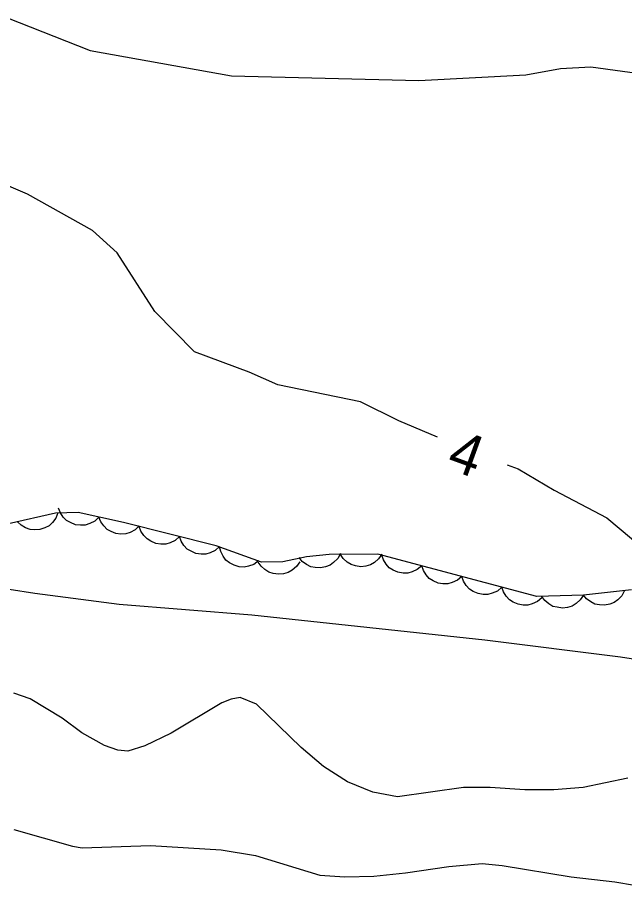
# Model space of a CAD drawing. Extents: x 336540 to 340074, y 5572036 to 5573747.
# Drawn here: x 336745.5 to 336789.5, y 5572366.7 to 5572429.8 of the extents above; entities that cross this region are included whole.
import ezdxf

# ---------------------------------------------------------------- set-up
doc = ezdxf.new("R2010")
doc.units = 0
for name, color, linetype in [('Niveau 1', 7, 'Continuous'), ('Niveau 2', 7, 'Continuous'), ('Niveau 22', 7, 'Continuous'), ('Niveau 44', 7, 'Continuous')]:
    doc.layers.add(name, color=color, linetype=linetype)

msp = doc.modelspace()

# ---------------------------------------------------------------- linework, layer by layer
at = {"layer": 'Niveau 1'}
msp.add_lwpolyline([(336744.75, 5572429.83), (336750.81, 5572427.43), (336761.05, 5572425.59), (336774.6, 5572425.27), (336782.35, 5572425.67), (336784.88, 5572426.12), (336787.06, 5572426.24), (336791.66, 5572425.63)], dxfattribs=at)
at = {"layer": 'Niveau 2'}
for points in [[(336775.96, 5572399.42), (336773.16, 5572400.62), (336770.39, 5572401.99), (336764.4, 5572403.21), (336762.32, 5572404.14), (336758.35, 5572405.62), (336755.49, 5572408.53), (336752.75, 5572412.77), (336750.96, 5572414.39), (336746.25, 5572417.02), (336739.86, 5572419.75)], [(336781.02, 5572397.43), (336781.8, 5572397.15), (336784.41, 5572395.6), (336788.24, 5572393.59), (336790.9, 5572391.35)], [(336789.75, 5572374.74), (336786.52, 5572374.05), (336784.38, 5572373.89), (336782.29, 5572373.9), (336779.77, 5572374.06), (336777.84, 5572374.05), (336773.06, 5572373.39), (336771.28, 5572373.73), (336769.45, 5572374.47), (336767.71, 5572375.57), (336766.08, 5572376.96), (336762.85, 5572380.1), (336761.66, 5572380.58), (336761.01, 5572380.46), (336760.34, 5572380.18), (336756.67, 5572378), (336754.77, 5572377.08), (336753.52, 5572376.7), (336752.81, 5572376.76), (336751.85, 5572377.11), (336750.19, 5572378.01), (336748.76, 5572379.07), (336746.46, 5572380.48), (336745.27, 5572380.89)], [(336745.26, 5572371.01), (336749.51, 5572369.81), (336750.23, 5572369.7), (336755.17, 5572369.85), (336760.28, 5572369.55), (336762.77, 5572369.14), (336767.43, 5572367.7), (336769.26, 5572367.58), (336771.36, 5572367.65), (336773.65, 5572367.88), (336776.78, 5572368.35), (336779.2, 5572368.56), (336780.64, 5572368.42), (336785.65, 5572367.6), (336788.8, 5572367.24), (336791.67, 5572366.74)]]:
    msp.add_lwpolyline(points, dxfattribs=at)
at = {"layer": 'Niveau 22'}
msp.add_lwpolyline([(336869.84, 5572374.42), (336861.32, 5572374.96), (336858.05, 5572375.35), (336847.19, 5572377.26), (336840.58, 5572377.71), (336837.37, 5572378.06), (336831.02, 5572379.03), (336821.41, 5572379.95), (336812.06, 5572381.03), (336808.71, 5572381.29), (336803.09, 5572381.54), (336799.58, 5572381.89), (336789.21, 5572383.51), (336779.4, 5572384.72), (336762.51, 5572386.54), (336752.9, 5572387.32), (336746.78, 5572388.11), (336743.04, 5572388.69)], dxfattribs=at)
at = {"layer": 'Niveau 44'}
for points in [[(336790.02, 5572388.37), (336786.53, 5572388), (336783.16, 5572387.89), (336771.65, 5572390.96), (336768.12, 5572390.93), (336766.47, 5572390.76), (336764.76, 5572390.4), (336763.21, 5572390.39), (336759.93, 5572391.57), (336753.22, 5572393.25), (336749.92, 5572393.97), (336748.3, 5572393.92), (336744.89, 5572393.15)], [(336751.43, 5572393.64), (336751.13, 5572393.35), (336750.77, 5572393.17), (336750.45, 5572393.06), (336750.1, 5572393.05), (336749.74, 5572393.09), (336749.38, 5572393.24), (336749.09, 5572393.39), (336748.85, 5572393.64), (336748.64, 5572393.95), (336748.5, 5572394.28)], [(336748.46, 5572393.96), (336748.31, 5572393.57), (336748.06, 5572393.25), (336747.82, 5572393.02), (336747.51, 5572392.86), (336747.16, 5572392.74), (336746.78, 5572392.72), (336746.45, 5572392.74), (336746.12, 5572392.86), (336745.8, 5572393.05), (336745.54, 5572393.3)], [(336754.36, 5572393), (336754.06, 5572392.71), (336753.7, 5572392.53), (336753.39, 5572392.42), (336753.03, 5572392.41), (336752.67, 5572392.45), (336752.31, 5572392.6), (336752.02, 5572392.75), (336751.78, 5572393), (336751.57, 5572393.31), (336751.43, 5572393.64)], [(336757.27, 5572392.24), (336756.95, 5572391.96), (336756.59, 5572391.79), (336756.27, 5572391.69), (336755.92, 5572391.68), (336755.55, 5572391.74), (336755.2, 5572391.9), (336754.92, 5572392.06), (336754.68, 5572392.32), (336754.48, 5572392.63), (336754.36, 5572392.97)], [(336760.18, 5572391.51), (336759.86, 5572391.23), (336759.5, 5572391.06), (336759.18, 5572390.96), (336758.83, 5572390.96), (336758.46, 5572391.01), (336758.11, 5572391.17), (336757.83, 5572391.33), (336757.59, 5572391.59), (336757.39, 5572391.9), (336757.27, 5572392.24)], [(336762.99, 5572390.47), (336762.65, 5572390.22), (336762.27, 5572390.09), (336761.95, 5572390.02), (336761.6, 5572390.05), (336761.24, 5572390.15), (336760.9, 5572390.34), (336760.64, 5572390.52), (336760.43, 5572390.81), (336760.26, 5572391.14), (336760.17, 5572391.48)], [(336768.93, 5572391.01), (336768.73, 5572390.64), (336768.44, 5572390.36), (336768.18, 5572390.16), (336767.85, 5572390.03), (336767.49, 5572389.96), (336767.1, 5572389.99), (336766.78, 5572390.04), (336766.47, 5572390.21), (336766.17, 5572390.43), (336765.94, 5572390.71)], [(336771.93, 5572390.96), (336771.7, 5572390.61), (336771.39, 5572390.36), (336771.11, 5572390.18), (336770.77, 5572390.09), (336770.4, 5572390.05), (336770.02, 5572390.11), (336769.71, 5572390.2), (336769.41, 5572390.39), (336769.14, 5572390.64), (336768.93, 5572390.94)], [(336774.82, 5572390.11), (336774.5, 5572389.84), (336774.13, 5572389.67), (336773.82, 5572389.58), (336773.47, 5572389.58), (336773.1, 5572389.65), (336772.75, 5572389.8), (336772.47, 5572389.97), (336772.24, 5572390.23), (336772.04, 5572390.55), (336771.92, 5572390.89)], [(336765.98, 5572390.41), (336765.75, 5572390.06), (336765.43, 5572389.8), (336765.15, 5572389.63), (336764.81, 5572389.54), (336764.44, 5572389.5), (336764.06, 5572389.56), (336763.75, 5572389.65), (336763.45, 5572389.84), (336763.18, 5572390.09), (336762.98, 5572390.39)], [(336777.72, 5572389.34), (336777.4, 5572389.07), (336777.03, 5572388.9), (336776.72, 5572388.81), (336776.36, 5572388.81), (336776, 5572388.87), (336775.65, 5572389.03), (336775.37, 5572389.2), (336775.14, 5572389.46), (336774.94, 5572389.77), (336774.82, 5572390.11)], [(336780.62, 5572388.57), (336780.3, 5572388.29), (336779.93, 5572388.13), (336779.61, 5572388.03), (336779.26, 5572388.04), (336778.9, 5572388.1), (336778.55, 5572388.26), (336778.27, 5572388.42), (336778.04, 5572388.69), (336777.84, 5572389), (336777.72, 5572389.34)], [(336783.52, 5572387.8), (336783.2, 5572387.52), (336782.83, 5572387.36), (336782.51, 5572387.26), (336782.16, 5572387.26), (336781.8, 5572387.33), (336781.45, 5572387.49), (336781.17, 5572387.65), (336780.93, 5572387.91), (336780.74, 5572388.23), (336780.62, 5572388.57)], [(336789.51, 5572388.32), (336789.31, 5572387.95), (336789.03, 5572387.66), (336788.76, 5572387.46), (336788.44, 5572387.33), (336788.07, 5572387.26), (336787.69, 5572387.29), (336787.37, 5572387.34), (336787.06, 5572387.5), (336786.76, 5572387.72), (336786.53, 5572388)], [(336786.53, 5572388), (336786.3, 5572387.65), (336786, 5572387.38), (336785.72, 5572387.2), (336785.38, 5572387.1), (336785.02, 5572387.05), (336784.64, 5572387.11), (336784.32, 5572387.18), (336784.02, 5572387.37), (336783.74, 5572387.61), (336783.53, 5572387.9)]]:
    msp.add_lwpolyline(points, dxfattribs=at)

# ---------------------------------------------------------------- texts
at = {"layer": 'Niveau 2'}
msp.add_text('4', height=3, rotation=340.01691, dxfattribs=at).set_placement((336776.51, 5572397.21))

doc.saveas('drawing.dxf')
